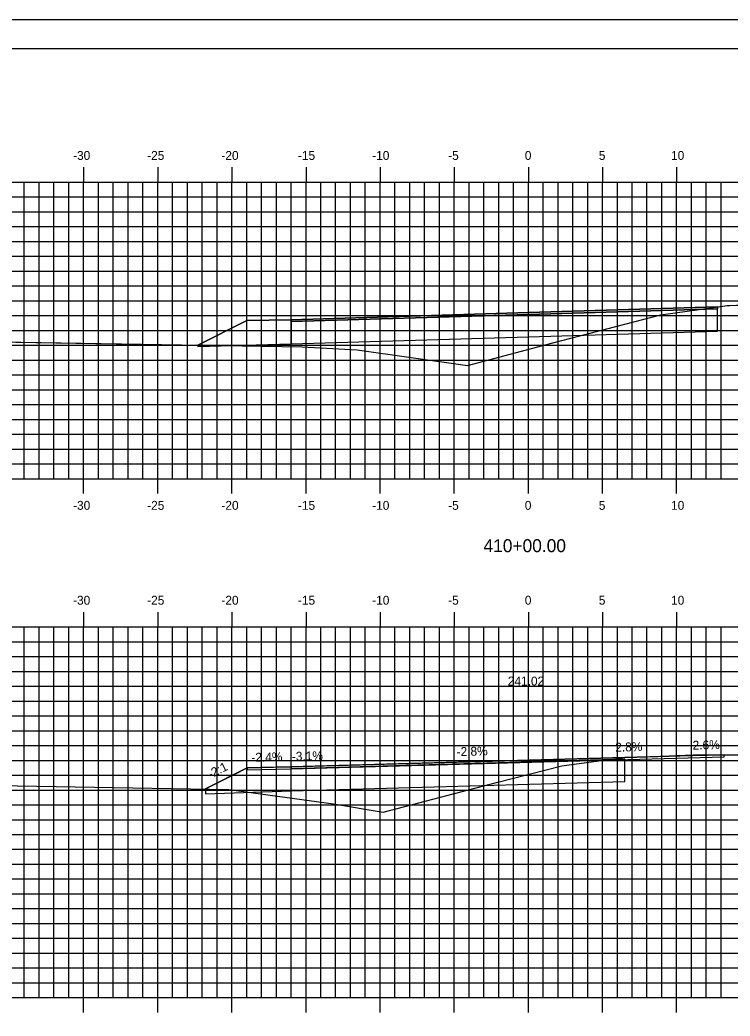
# Model space of a CAD drawing. Extents: x 1168600 to 1177589, y 610178 to 611246.
# Drawn here: x 1172046.5 to 1172094.4, y 610943.3 to 611010.5 of the extents above; entities that cross this region are included whole.
import ezdxf

# ---------------------------------------------------------------- set-up
doc = ezdxf.new("R2010")
doc.units = 0
for name, color, linetype in [('_Construction', 7, 'Continuous'), ('_Station Equation', 7, 'Continuous'), ('ANNOTATION', 7, 'Continuous'), ('D_Roadway_Centerline_Text', 7, 'Continuous'), ('D_Roadway_Edge_TW', 7, 'Continuous'), ('D_Roadway_SubGrade', 7, 'Continuous'), ('D_Slope_Direction', 7, 'Continuous'), ('D_Text_Standard', 7, 'Continuous'), ('DIMENSIONS', 7, 'Continuous'), ('H_V ANNOTATION', 7, 'Continuous'), ('MAJOR', 7, 'Continuous'), ('MATCH LINES', 7, 'Continuous'), ('MINOR', 7, 'Continuous')]:
    doc.layers.add(name, color=color, linetype=linetype)

msp = doc.modelspace()

# ---------------------------------------------------------------- linework, layer by layer
at = {"layer": '_Construction'}
msp.add_line((1172165.802, 611008.596), (1172005.802, 611008.596), dxfattribs=at)
msp.add_lwpolyline([(1171997.708, 610900.537), (1172167.708, 610900.537), (1172167.708, 611010.537), (1171997.708, 611010.537)], close=True, dxfattribs=at)
at = {"layer": '_Station Equation'}
for points in [[(1172010.802, 610989.723), (1172019.31, 610989.306), (1172036.743, 610988.954), (1172043.854, 610988.847), (1172065.54, 610988.489), (1172069.251, 610988.296), (1172076.693, 610987.22), (1172082.453, 610988.76), (1172089.73, 610990.645), (1172093.292, 610991.144), (1172094.236, 610991.268), (1172097.873, 610991.41)], [(1172010.802, 610989.725), (1172036.743, 610988.954), (1172058.39, 610988.607), (1172058.499, 610988.605), (1172061.802, 610990.256), (1172064.802, 610990.316), (1172080.802, 610990.796), (1172093.556, 610991.179), (1172094.213, 610991.265), (1172094.236, 610991.268), (1172094.398, 610991.274), (1172097.873, 610991.41)], [(1172010.802, 610959.513), (1172021.702, 610959.222), (1172032.528, 610959.055), (1172041.154, 610958.963), (1172060.603, 610958.642), (1172067.652, 610957.668), (1172071.014, 610957.113), (1172078.652, 610959.095), (1172083.048, 610960.222), (1172085.547, 610960.566), (1172086.251, 610960.613), (1172086.814, 610960.716), (1172087.309, 610960.796), (1172090.293, 610960.903), (1172091.908, 610960.97), (1172093.69, 610960.97), (1172096.95, 610960.968)], [(1172010.802, 610959.513), (1172021.701, 610959.222), (1172032.528, 610959.055), (1172041.154, 610958.962), (1172060.603, 610958.642), (1172067.651, 610957.668), (1172071.014, 610957.113), (1172078.651, 610959.095), (1172083.048, 610960.222), (1172085.547, 610960.566), (1172086.251, 610960.613), (1172086.814, 610960.716), (1172087.309, 610960.796), (1172090.292, 610960.903), (1172091.907, 610960.97), (1172093.69, 610960.97), (1172096.95, 610960.968)]]:
    msp.add_lwpolyline(points, dxfattribs=at)
at = {"layer": 'D_Roadway_Edge_TW'}
for points in [[(1172093.556, 610991.054), (1172093.556, 610991.179), (1172080.802, 610990.796), (1172064.802, 610990.316), (1172064.802, 610990.191), (1172080.802, 610990.671)], [(1172094.012, 610960.97), (1172087.309, 610960.796), (1172064.801, 610960.158), (1172061.823, 610960.086), (1172061.823, 610959.961), (1172064.801, 610960.033), (1172094.012, 610960.845)], [(1172094.012, 610960.97), (1172087.309, 610960.796), (1172064.801, 610960.158), (1172061.823, 610960.086), (1172061.823, 610959.961), (1172064.801, 610960.033), (1172094.012, 610960.845)]]:
    msp.add_lwpolyline(points, close=True, dxfattribs=at)
msp.add_lwpolyline([(1172094.012, 610960.97), (1172087.309, 610960.796), (1172064.801, 610960.158), (1172064.801, 610960.033), (1172094.012, 610960.845), (1172094.012, 610960.97)], dxfattribs=at)
msp.add_lwpolyline([(1172094.012, 610960.97), (1172087.309, 610960.796), (1172064.801, 610960.158), (1172064.801, 610960.033), (1172094.012, 610960.845), (1172094.012, 610960.97)], dxfattribs=at)
at = {"layer": 'D_Roadway_SubGrade'}
for points in [[(1172093.556, 610989.554), (1172093.556, 610991.054), (1172080.802, 610990.671), (1172064.802, 610990.191), (1172064.802, 610988.691), (1172080.802, 610989.171)], [(1172064.802, 610990.316), (1172061.802, 610990.256), (1172058.499, 610988.605), (1172058.499, 610988.502), (1172064.802, 610988.691)], [(1172064.801, 610960.158), (1172061.823, 610960.086), (1172059.028, 610958.668), (1172059.028, 610958.35), (1172064.801, 610958.533), (1172087.309, 610959.171), (1172087.309, 610960.671), (1172064.801, 610960.033)], [(1172064.801, 610960.158), (1172061.823, 610960.086), (1172059.028, 610958.668), (1172059.028, 610958.35), (1172064.801, 610958.533), (1172087.309, 610959.171), (1172087.309, 610960.671), (1172064.801, 610960.033)]]:
    msp.add_lwpolyline(points, close=True, dxfattribs=at)
at = {"layer": 'D_Slope_Direction'}
msp.add_lwpolyline([(1172064.801, 610960.158), (1172061.823, 610960.086)], dxfattribs=at)
msp.add_lwpolyline([(1172064.801, 610960.158), (1172061.823, 610960.086)], dxfattribs=at)
at = {"layer": 'D_Text_Standard'}
for points in [[(1172058.499, 610988.605), (1172061.802, 610990.256), (1172064.802, 610990.316), (1172080.802, 610990.796), (1172093.556, 610991.179)], [(1172059.028, 610958.668), (1172060.921, 610959.628), (1172061.823, 610960.086), (1172064.479, 610960.15), (1172064.801, 610960.158), (1172067.036, 610960.226), (1172087.309, 610960.796), (1172088.12, 610960.819), (1172091.009, 610960.893), (1172091.897, 610960.916), (1172093.818, 610960.965), (1172093.937, 610960.969), (1172094.012, 610960.97)]]:
    msp.add_lwpolyline(points, dxfattribs=at)
at = {"layer": 'DIMENSIONS'}
msp.add_lwpolyline([(1172064.802, 610990.191), (1172064.802, 610990.191)], dxfattribs=at)
msp.add_lwpolyline([(1172064.802, 610990.191), (1172064.802, 610990.191)], dxfattribs=at)
at = {"layer": 'MAJOR'}
for p, q in [((1172050.802, 611000.598), (1172050.802, 610999.596)), ((1172055.802, 611000.598), (1172055.802, 610999.596)), ((1172060.802, 611000.598), (1172060.802, 610999.596)), ((1172065.802, 611000.598), (1172065.802, 610999.596)), ((1172070.802, 611000.598), (1172070.802, 610999.596)), ((1172075.802, 611000.598), (1172075.802, 610999.596)), ((1172080.802, 611000.598), (1172080.802, 610999.596)), ((1172085.802, 611000.598), (1172085.802, 610999.596)), ((1172090.802, 611000.598), (1172090.802, 610999.596)), ((1172010.802, 610999.596), (1172150.802, 610999.596)), ((1172010.802, 610999.596), (1172150.802, 610999.596)), ((1172050.802, 610979.596), (1172050.802, 610999.596)), ((1172055.802, 610979.596), (1172055.802, 610999.596)), ((1172060.802, 610979.596), (1172060.802, 610999.596)), ((1172065.802, 610979.596), (1172065.802, 610999.596)), ((1172070.802, 610979.596), (1172070.802, 610999.596)), ((1172075.802, 610979.596), (1172075.802, 610999.596)), ((1172080.802, 610979.596), (1172080.802, 610999.596)), ((1172085.802, 610979.596), (1172085.802, 610999.596)), ((1172090.802, 610979.596), (1172090.802, 610999.596)), ((1172010.802, 610994.596), (1172150.802, 610994.596)), ((1172010.802, 610989.596), (1172150.802, 610989.596)), ((1172010.802, 610984.596), (1172150.802, 610984.596)), ((1172010.802, 610979.596), (1172150.802, 610979.596)), ((1172010.802, 610979.596), (1172150.802, 610979.596)), ((1172050.802, 610978.594), (1172050.802, 610979.596)), ((1172055.802, 610978.594), (1172055.802, 610979.596)), ((1172060.802, 610978.594), (1172060.802, 610979.596)), ((1172065.802, 610978.594), (1172065.802, 610979.596)), ((1172070.802, 610978.594), (1172070.802, 610979.596)), ((1172075.802, 610978.594), (1172075.802, 610979.596)), ((1172080.802, 610978.594), (1172080.802, 610979.596)), ((1172085.802, 610978.594), (1172085.802, 610979.596)), ((1172090.802, 610978.594), (1172090.802, 610979.596)), ((1172050.802, 610970.598), (1172050.802, 610969.596)), ((1172055.802, 610970.598), (1172055.802, 610969.596)), ((1172060.802, 610970.598), (1172060.802, 610969.596)), ((1172065.802, 610970.598), (1172065.802, 610969.596)), ((1172070.802, 610970.598), (1172070.802, 610969.596)), ((1172075.802, 610970.598), (1172075.802, 610969.596)), ((1172080.802, 610970.598), (1172080.802, 610969.596)), ((1172085.802, 610970.598), (1172085.802, 610969.596)), ((1172090.802, 610970.598), (1172090.802, 610969.596)), ((1172010.802, 610969.596), (1172150.802, 610969.596)), ((1172010.802, 610969.596), (1172150.802, 610969.596)), ((1172050.802, 610944.596), (1172050.802, 610969.596)), ((1172055.802, 610944.596), (1172055.802, 610969.596)), ((1172060.802, 610944.596), (1172060.802, 610969.596)), ((1172065.802, 610944.596), (1172065.802, 610969.596)), ((1172070.802, 610944.596), (1172070.802, 610969.596)), ((1172075.802, 610944.596), (1172075.802, 610969.596)), ((1172080.802, 610944.596), (1172080.802, 610969.596)), ((1172085.802, 610944.596), (1172085.802, 610969.596)), ((1172090.802, 610944.596), (1172090.802, 610969.596)), ((1172010.802, 610964.596), (1172150.802, 610964.596)), ((1172010.802, 610959.596), (1172150.802, 610959.596)), ((1172010.802, 610954.596), (1172150.802, 610954.596)), ((1172010.802, 610949.596), (1172150.802, 610949.596)), ((1172010.802, 610944.596), (1172150.802, 610944.596)), ((1172010.802, 610944.596), (1172150.802, 610944.596)), ((1172050.802, 610943.594), (1172050.802, 610944.596)), ((1172055.802, 610943.594), (1172055.802, 610944.596)), ((1172060.802, 610943.594), (1172060.802, 610944.596)), ((1172065.802, 610943.594), (1172065.802, 610944.596)), ((1172070.802, 610943.594), (1172070.802, 610944.596)), ((1172075.802, 610943.594), (1172075.802, 610944.596)), ((1172080.802, 610943.594), (1172080.802, 610944.596)), ((1172085.802, 610943.594), (1172085.802, 610944.596)), ((1172090.802, 610943.594), (1172090.802, 610944.596))]:
    msp.add_line(p, q, dxfattribs=at)
at = {"layer": 'MATCH LINES'}
for points in [[(1172093.556, 610991.179), (1172093.556, 610991.054)], [(1172064.802, 610990.316), (1172064.802, 610990.191)], [(1172064.801, 610960.158), (1172064.801, 610960.033)], [(1172064.801, 610960.158), (1172064.801, 610960.033)]]:
    msp.add_lwpolyline(points, dxfattribs=at)
at = {"layer": 'MINOR'}
for p, q in [((1172046.802, 610979.596), (1172046.802, 610999.596)), ((1172047.802, 610979.596), (1172047.802, 610999.596)), ((1172048.802, 610979.596), (1172048.802, 610999.596)), ((1172049.802, 610979.596), (1172049.802, 610999.596)), ((1172051.802, 610979.596), (1172051.802, 610999.596)), ((1172052.802, 610979.596), (1172052.802, 610999.596)), ((1172053.802, 610979.596), (1172053.802, 610999.596)), ((1172054.802, 610979.596), (1172054.802, 610999.596)), ((1172056.802, 610979.596), (1172056.802, 610999.596)), ((1172057.802, 610979.596), (1172057.802, 610999.596)), ((1172058.802, 610979.596), (1172058.802, 610999.596)), ((1172059.802, 610979.596), (1172059.802, 610999.596)), ((1172061.802, 610979.596), (1172061.802, 610999.596)), ((1172062.802, 610979.596), (1172062.802, 610999.596)), ((1172063.802, 610979.596), (1172063.802, 610999.596)), ((1172064.802, 610979.596), (1172064.802, 610999.596)), ((1172066.802, 610979.596), (1172066.802, 610999.596)), ((1172067.802, 610979.596), (1172067.802, 610999.596)), ((1172068.802, 610979.596), (1172068.802, 610999.596)), ((1172069.802, 610979.596), (1172069.802, 610999.596)), ((1172071.802, 610979.596), (1172071.802, 610999.596)), ((1172072.802, 610979.596), (1172072.802, 610999.596)), ((1172073.802, 610979.596), (1172073.802, 610999.596)), ((1172074.802, 610979.596), (1172074.802, 610999.596)), ((1172076.802, 610979.596), (1172076.802, 610999.596)), ((1172077.802, 610979.596), (1172077.802, 610999.596)), ((1172078.802, 610979.596), (1172078.802, 610999.596)), ((1172079.802, 610979.596), (1172079.802, 610999.596)), ((1172081.802, 610979.596), (1172081.802, 610999.596)), ((1172082.802, 610979.596), (1172082.802, 610999.596)), ((1172083.802, 610979.596), (1172083.802, 610999.596)), ((1172084.802, 610979.596), (1172084.802, 610999.596)), ((1172086.802, 610979.596), (1172086.802, 610999.596)), ((1172087.802, 610979.596), (1172087.802, 610999.596)), ((1172088.802, 610979.596), (1172088.802, 610999.596)), ((1172089.802, 610979.596), (1172089.802, 610999.596)), ((1172091.802, 610979.596), (1172091.802, 610999.596)), ((1172092.802, 610979.596), (1172092.802, 610999.596)), ((1172093.802, 610979.596), (1172093.802, 610999.596)), ((1172010.802, 610998.596), (1172150.802, 610998.596)), ((1172010.802, 610997.596), (1172150.802, 610997.596)), ((1172010.802, 610996.596), (1172150.802, 610996.596)), ((1172010.802, 610995.596), (1172150.802, 610995.596)), ((1172010.802, 610993.596), (1172150.802, 610993.596)), ((1172010.802, 610992.596), (1172150.802, 610992.596)), ((1172010.802, 610991.596), (1172150.802, 610991.596)), ((1172010.802, 610990.596), (1172150.802, 610990.596)), ((1172010.802, 610988.596), (1172150.802, 610988.596)), ((1172010.802, 610987.596), (1172150.802, 610987.596)), ((1172010.802, 610986.596), (1172150.802, 610986.596)), ((1172010.802, 610985.596), (1172150.802, 610985.596)), ((1172010.802, 610983.596), (1172150.802, 610983.596)), ((1172010.802, 610982.596), (1172150.802, 610982.596)), ((1172010.802, 610981.596), (1172150.802, 610981.596)), ((1172010.802, 610980.596), (1172150.802, 610980.596)), ((1172046.802, 610944.596), (1172046.802, 610969.596)), ((1172047.802, 610944.596), (1172047.802, 610969.596)), ((1172048.802, 610944.596), (1172048.802, 610969.596)), ((1172049.802, 610944.596), (1172049.802, 610969.596)), ((1172051.802, 610944.596), (1172051.802, 610969.596)), ((1172052.802, 610944.596), (1172052.802, 610969.596)), ((1172053.802, 610944.596), (1172053.802, 610969.596)), ((1172054.802, 610944.596), (1172054.802, 610969.596)), ((1172056.802, 610944.596), (1172056.802, 610969.596)), ((1172057.802, 610944.596), (1172057.802, 610969.596)), ((1172058.802, 610944.596), (1172058.802, 610969.596)), ((1172059.802, 610944.596), (1172059.802, 610969.596)), ((1172061.802, 610944.596), (1172061.802, 610969.596)), ((1172062.802, 610944.596), (1172062.802, 610969.596)), ((1172063.802, 610944.596), (1172063.802, 610969.596)), ((1172064.802, 610944.596), (1172064.802, 610969.596)), ((1172066.802, 610944.596), (1172066.802, 610969.596)), ((1172067.802, 610944.596), (1172067.802, 610969.596)), ((1172068.802, 610944.596), (1172068.802, 610969.596)), ((1172069.802, 610944.596), (1172069.802, 610969.596)), ((1172071.802, 610944.596), (1172071.802, 610969.596)), ((1172072.802, 610944.596), (1172072.802, 610969.596)), ((1172073.802, 610944.596), (1172073.802, 610969.596)), ((1172074.802, 610944.596), (1172074.802, 610969.596)), ((1172076.802, 610944.596), (1172076.802, 610969.596)), ((1172077.802, 610944.596), (1172077.802, 610969.596)), ((1172078.802, 610944.596), (1172078.802, 610969.596)), ((1172079.802, 610944.596), (1172079.802, 610969.596)), ((1172081.802, 610944.596), (1172081.802, 610969.596)), ((1172082.802, 610944.596), (1172082.802, 610969.596)), ((1172083.802, 610944.596), (1172083.802, 610969.596)), ((1172084.802, 610944.596), (1172084.802, 610969.596)), ((1172086.802, 610944.596), (1172086.802, 610969.596)), ((1172087.802, 610944.596), (1172087.802, 610969.596)), ((1172088.802, 610944.596), (1172088.802, 610969.596)), ((1172089.802, 610944.596), (1172089.802, 610969.596)), ((1172091.802, 610944.596), (1172091.802, 610969.596)), ((1172092.802, 610944.596), (1172092.802, 610969.596)), ((1172093.802, 610944.596), (1172093.802, 610969.596)), ((1172010.802, 610968.596), (1172150.802, 610968.596)), ((1172010.802, 610967.596), (1172150.802, 610967.596)), ((1172010.802, 610966.596), (1172150.802, 610966.596)), ((1172010.802, 610965.596), (1172150.802, 610965.596)), ((1172010.802, 610963.596), (1172150.802, 610963.596)), ((1172010.802, 610962.596), (1172150.802, 610962.596)), ((1172010.802, 610961.596), (1172150.802, 610961.596)), ((1172010.802, 610960.596), (1172150.802, 610960.596)), ((1172010.802, 610958.596), (1172150.802, 610958.596)), ((1172010.802, 610957.596), (1172150.802, 610957.596)), ((1172010.802, 610956.596), (1172150.802, 610956.596)), ((1172010.802, 610955.596), (1172150.802, 610955.596)), ((1172010.802, 610953.596), (1172150.802, 610953.596)), ((1172010.802, 610952.596), (1172150.802, 610952.596)), ((1172010.802, 610951.596), (1172150.802, 610951.596)), ((1172010.802, 610950.596), (1172150.802, 610950.596)), ((1172010.802, 610948.596), (1172150.802, 610948.596)), ((1172010.802, 610947.596), (1172150.802, 610947.596)), ((1172010.802, 610946.596), (1172150.802, 610946.596)), ((1172010.802, 610945.596), (1172150.802, 610945.596))]:
    msp.add_line(p, q, dxfattribs=at)

# ---------------------------------------------------------------- texts
at = {"layer": 'ANNOTATION'}
for s, rotation, p in [('2.8%', 1.61045, (1172086.67, 610961.178)), ('2.6%', 1.4663, (1172091.886, 610961.316)), ('-2.4%', 1.37252, (1172062.122, 610960.494)), ('-3.1%', 1.75672, (1172064.856, 610960.56)), ('-2.8%', 1.60998, (1172075.968, 610960.878)), ('-2:1', 26.90808, (1172059.351, 610959.353))]:
    msp.add_text(s, height=0.6, rotation=rotation, dxfattribs=at).set_placement(p)
at = {"layer": 'D_Roadway_Centerline_Text'}
msp.add_text('241.02', height=0.6, dxfattribs=at).set_placement((1172079.413, 610965.645))
at = {"layer": 'H_V ANNOTATION'}
for s, height, p in [('-30', 0.6, (1172050.09, 611001.096)), ('-25', 0.6, (1172055.087, 611001.096)), ('-20', 0.6, (1172060.095, 611001.096)), ('-15', 0.6, (1172065.258, 611001.096)), ('-10', 0.6, (1172070.266, 611001.096)), ('-5', 0.6, (1172075.392, 611001.096)), ('0', 0.6, (1172080.561, 611001.096)), ('5', 0.6, (1172085.553, 611001.096)), ('10', 0.6, (1172090.427, 611001.096)), ('-30', 0.6, (1172050.09, 610977.496)), ('-25', 0.6, (1172055.087, 610977.496)), ('-20', 0.6, (1172060.095, 610977.496)), ('-15', 0.6, (1172065.258, 610977.496)), ('-10', 0.6, (1172070.266, 610977.496)), ('-5', 0.6, (1172075.392, 610977.496)), ('0', 0.6, (1172080.561, 610977.496)), ('5', 0.6, (1172085.553, 610977.496)), ('10', 0.6, (1172090.427, 610977.496)), ('410+00.00', 0.875, (1172077.774, 610974.639)), ('-30', 0.6, (1172050.09, 610971.096)), ('-25', 0.6, (1172055.087, 610971.096)), ('-20', 0.6, (1172060.095, 610971.096)), ('-15', 0.6, (1172065.258, 610971.096)), ('-10', 0.6, (1172070.266, 610971.096)), ('-5', 0.6, (1172075.392, 610971.096)), ('0', 0.6, (1172080.561, 610971.096)), ('5', 0.6, (1172085.553, 610971.096)), ('10', 0.6, (1172090.427, 610971.096))]:
    msp.add_text(s, height=height, dxfattribs=at).set_placement(p)

doc.saveas('drawing.dxf')
